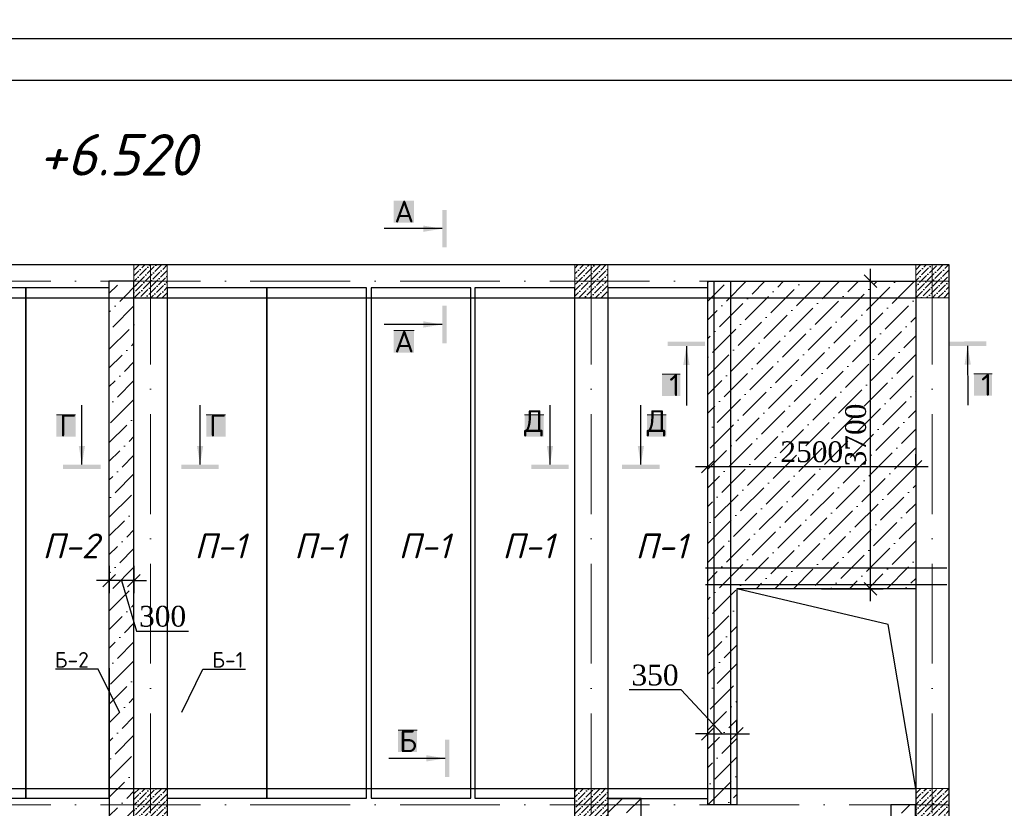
# Model space of a CAD drawing. Header units: millimetres. Extents: x 363306 to 7757304, y 1022887 to 1207196.
# Tile 627 of 656: x 2147833 to 2159672, y 1079419 to 1088906. Entities that reach past the tile are written whole.
import ezdxf

# ---------------------------------------------------------------- set-up
doc = ezdxf.new("R2010")
doc.units = ezdxf.units.MM
doc.linetypes.add('ACAD_ISO10W100', pattern=[18, 12, -3, 0, -3])
doc.layers.add('.', color=7, linetype='Continuous', lineweight=15)
doc.layers.add('размеры', color=12, linetype='Continuous', lineweight=15)
for name, color, linetype in [('0 @ 100', 7, 'Continuous'), ('PDF3_0', 7, 'Continuous'), ('PDF3_Text', 7, 'Continuous')]:
    doc.layers.add(name, color=color, linetype=linetype)
doc.styles.add('Arial Gyr', font='arial.ttf')
doc.styles.add('PDF ISOCPEUR', font='isocpeur.TTF')
doc.styles.add('PDF ISOCPEUR Italic', font='isocpeui.ttf')
doc.styles.add('Times New Roman', font='times.ttf')
doc.styles.add('WMF-Times New Roman0', font='times.ttf')
doc.styles.add('ГОСТ 2.304', font='isocpeui.ttf')
doc.dimstyles.new('Copy of 9580548', dxfattribs={"dimtxt": 150, "dimasz": 150, "dimexe": 150, "dimexo": 20, "dimgap": 80, "dimtad": 1, "dimtxsty": 'Arial Gyr', "dimblk": 'OBLIQUE', "dimcen": 5, "dimdle": 150, "dimadec": 0, "dimazin": 0, "dimtfac": 1, "dimtmove": 0, "dimatfit": 1, "dimldrblk": 'OBLIQUE', "dimfxl": 0, "dimarcsym": 0})

# ---------------------------------------------------------------- blocks, each defined once
blk = doc.blocks.new('_Oblique')
at = {"color": 0, "linetype": 'ByBlock', "lineweight": -2}
blk.add_line((-0.5, -0.5), (0.5, 0.5), dxfattribs=at)
blk = doc.blocks.new('*D2427')
at = {"color": 0, "linetype": 'ByBlock', "lineweight": -2, "transparency": 16777216}
for p, q in [((2155785, 1080844), (2155159, 1080844)), ((2156281, 1080315), (2155785, 1080844)), ((2156107, 1080335), (2156107, 1080465)), ((2156456, 1080335), (2156456, 1080465)), ((2156107, 1080315), (2155957, 1080315)), ((2156107, 1080315), (2156456, 1080315)), ((2156107, 1080315), (2156456, 1080315)), ((2156456, 1080315), (2156606, 1080315))]:
    blk.add_line(p, q, dxfattribs=at)
at = {"layer": 'Defpoints', "color": 0, "linetype": 'ByBlock', "lineweight": 30, "transparency": 16777216}
for p in [(2156107, 1080315), (2156456, 1080315), (2156456, 1080315)]:
    blk.add_point(p, dxfattribs=at)
at = {"color": 0, "linetype": 'ByBlock', "lineweight": -2, "transparency": 16777216, "xscale": 150, "yscale": 150, "zscale": 150}
blk.add_blockref('_Oblique', (2156107, 1080315), dxfattribs=at)
at = {"color": 0, "linetype": 'ByBlock', "lineweight": -2, "transparency": 16777216, "xscale": 150, "yscale": 150, "zscale": 150, "rotation": 180}
blk.add_blockref('_Oblique', (2156456, 1080315), dxfattribs=at)
at = {"color": 0, "linetype": 'ByBlock', "lineweight": 0, "transparency": 16777216, "insert": (2155472, 1081021), "char_height": 250, "attachment_point": 5, "style": 'WMF-Times New Roman0'}
blk.add_mtext('350', dxfattribs=at)
blk = doc.blocks.new('*D2428')
at = {"color": 0, "linetype": 'ByBlock', "lineweight": -2, "transparency": 16777216}
for p, q in [((2156107, 1083550), (2156107, 1083680)), ((2158606, 1083550), (2158606, 1083680)), ((2155957, 1083530), (2158756, 1083530))]:
    blk.add_line(p, q, dxfattribs=at)
at = {"layer": 'Defpoints', "color": 0, "linetype": 'ByBlock', "lineweight": 30, "transparency": 16777216}
for p in [(2156107, 1083530), (2158606, 1083530), (2158606, 1083530)]:
    blk.add_point(p, dxfattribs=at)
at = {"color": 0, "linetype": 'ByBlock', "lineweight": -2, "transparency": 16777216, "xscale": 150, "yscale": 150, "zscale": 150, "rotation": 180}
blk.add_blockref('_Oblique', (2156107, 1083530), dxfattribs=at)
at = {"color": 0, "linetype": 'ByBlock', "lineweight": -2, "transparency": 16777216, "xscale": 150, "yscale": 150, "zscale": 150}
blk.add_blockref('_Oblique', (2158606, 1083530), dxfattribs=at)
at = {"color": 0, "linetype": 'ByBlock', "lineweight": 0, "transparency": 16777216, "insert": (2157356, 1083707), "char_height": 250, "attachment_point": 5, "style": 'WMF-Times New Roman0'}
blk.add_mtext('2500', dxfattribs=at)
blk = doc.blocks.new('*D2429')
at = {"color": 0, "linetype": 'ByBlock', "lineweight": -2, "transparency": 16777216}
for p, q in [((2158063, 1081910), (2158063, 1085910)), ((2157474, 1085760), (2158213, 1085760)), ((2157474, 1082060), (2158213, 1082060))]:
    blk.add_line(p, q, dxfattribs=at)
at = {"layer": 'Defpoints', "color": 0, "linetype": 'ByBlock', "lineweight": 30, "transparency": 16777216}
for p in [(2157454, 1085760), (2158063, 1085760), (2157454, 1082060)]:
    blk.add_point(p, dxfattribs=at)
at = {"color": 0, "linetype": 'ByBlock', "lineweight": -2, "transparency": 16777216, "xscale": 150, "yscale": 150, "zscale": 150}
for p, rotation in [((2158063, 1085760), 90), ((2158063, 1082060), 270)]:
    blk.add_blockref('_Oblique', p, dxfattribs=dict(at, rotation=rotation))
at = {"color": 0, "linetype": 'ByBlock', "lineweight": 0, "transparency": 16777216, "insert": (2157885, 1083910), "char_height": 250, "attachment_point": 5, "rotation": 90, "style": 'WMF-Times New Roman0'}
blk.add_mtext('3700', dxfattribs=at)
blk = doc.blocks.new('*D2202')
at = {"color": 0, "linetype": 'ByBlock', "lineweight": -2, "transparency": 16777216}
for p, q in [((2148908, 1082337), (2148908, 1082008)), ((2149206, 1082337), (2149206, 1082008)), ((2148908, 1082158), (2148758, 1082158)), ((2149206, 1082158), (2148908, 1082158)), ((2149206, 1082158), (2148908, 1082158)), ((2149057, 1082158), (2149239, 1081551)), ((2149206, 1082158), (2149356, 1082158)), ((2149239, 1081551), (2149864, 1081551))]:
    blk.add_line(p, q, dxfattribs=at)
at = {"layer": 'Defpoints', "color": 0, "linetype": 'ByBlock', "lineweight": 30, "transparency": 16777216}
for p in [(2148908, 1082357), (2149206, 1082357), (2148908, 1082158)]:
    blk.add_point(p, dxfattribs=at)
at = {"color": 0, "linetype": 'ByBlock', "lineweight": -2, "transparency": 16777216, "xscale": 150, "yscale": 150, "zscale": 150}
blk.add_blockref('_Oblique', (2148908, 1082158), dxfattribs=at)
at = {"color": 0, "linetype": 'ByBlock', "lineweight": -2, "transparency": 16777216, "xscale": 150, "yscale": 150, "zscale": 150, "rotation": 180}
blk.add_blockref('_Oblique', (2149206, 1082158), dxfattribs=at)
at = {"color": 0, "linetype": 'ByBlock', "lineweight": 0, "transparency": 16777216, "insert": (2149551, 1081728), "char_height": 250, "attachment_point": 5, "style": 'WMF-Times New Roman0'}
blk.add_mtext('300', dxfattribs=at)

msp = doc.modelspace()

# ---------------------------------------------------------------- hatches: boundary and pattern name
at = {"layer": '.', "ltscale": 100, "true_color": 0x636466}
h = msp.add_hatch(dxfattribs=at)
h.set_pattern_fill('ANSI36', color=251, scale=50)
h.set_pattern_definition([(45, (322899.79, -58568.22), (84.189901, 308.696304), [396.875, -79.375, 0, -79.375])])
edge = h.paths.add_edge_path()
edge.add_line((2149309.565, 1085759.654), (2148905.804, 1085759.654))
edge.add_line((2148905.804, 1085639.58), (2148907.681, 1076474.065))
edge.add_line((2148907.684, 1076459.654), (2149311.445, 1076459.654))
edge.add_line((2149206.794, 1076459.654), (2149204.913, 1085639.549))
h = msp.add_hatch(dxfattribs=at)
h.set_pattern_fill('ANSI36', color=251, scale=50)
h.set_pattern_definition([(45, (2156106.56, 1079459.65), (84.19, 308.6963), [396.875, -79.375, 0, -79.375])])
edge = h.paths.add_edge_path()
edge.add_line((2156106.564, 1079538.988), (2156106.564, 1085759.654))
edge.add_line((2156106.564, 1085759.654), (2158605.818, 1085759.654))
edge.add_line((2158605.818, 1085759.654), (2158605.818, 1082059.654))
edge.add_line((2158605.818, 1082059.654), (2156455.818, 1082059.654))
edge.add_line((2156455.818, 1082059.654), (2156455.818, 1079459.654))
edge.add_line((2156455.818, 1079459.654), (2156107.707, 1079459.654))
edge.add_line((2156107.707, 1079459.654), (2156107.707, 1079538.988))
h = msp.add_hatch(dxfattribs=at)
h.set_pattern_fill('ANSI36', color=251, scale=50)
h.set_pattern_definition([(45, (2154905.82, 1070159.65), (84.19, 308.6963), [396.875, -79.375, 0, -79.375])])
h.paths.add_polyline_path([(2155305.818, 1079538.988), (2154905.818, 1079538.988), (2154905.818, 1076259.654), (2155305.818, 1076259.654)])
h.paths.add_polyline_path([(2155305.818, 1076259.654), (2154905.818, 1076259.654), (2154905.818, 1070359.654), (2155305.818, 1070359.654)])
h.paths.add_polyline_path([(2155305.818, 1070359.654), (2154905.818, 1070359.654), (2154905.818, 1070159.654), (2155305.818, 1070159.654)])
h = msp.add_hatch(dxfattribs=at)
h.set_pattern_fill('ANSI36', color=251, scale=50)
h.set_pattern_definition([(45, (332299.79, -67868.22), (84.189901, 308.696304), [396.875, -79.375, 0, -79.375])])
edge = h.paths.add_edge_path()
edge.add_line((2158657.221, 1079459.654), (2158253.46, 1079459.654))
edge.add_line((2158305.804, 1079459.654), (2158307.684, 1070039.58))
edge.add_line((2158307.684, 1070159.654), (2158711.445, 1070159.654))
edge.add_line((2158606.794, 1070039.549), (2158605.818, 1079459.654))
at = {"ltscale": 100}
h = msp.add_hatch(dxfattribs=at)
h.set_pattern_fill('ANSI36', color=256, scale=15, style=0)
h.set_pattern_definition([(45, (-14903356.733, 10268789.654), (25.25697034, 92.60889125), [119.0625, -23.8125, 0, -23.8125])])
h.paths.add_polyline_path([(2149605.818, 1085959.654), (2149205.818, 1085959.654), (2149205.818, 1085559.654), (2149605.818, 1085559.654)])
h = msp.add_hatch(dxfattribs=at)
h.set_pattern_fill('ANSI36', color=256, scale=15, style=0)
h.set_pattern_definition([(45, (-14889256.733, 10268789.654), (25.25697034, 92.60889125), [119.0625, -23.8125, 0, -23.8125])])
h.paths.add_polyline_path([(2154905.818, 1085959.654), (2154505.818, 1085959.654), (2154505.818, 1085559.654), (2154905.818, 1085559.654)])
h = msp.add_hatch(dxfattribs=at)
h.set_pattern_fill('ANSI36', color=256, scale=15, style=0)
h.set_pattern_definition([(45, (-14913156.733, 10268789.654), (25.25697034, 92.60889125), [119.0625, -23.8125, 0, -23.8125])])
h.paths.add_polyline_path([(2159005.818, 1085959.654), (2158605.818, 1085959.654), (2158605.818, 1085559.654), (2159005.818, 1085559.654)])
h = msp.add_hatch(dxfattribs=at)
h.set_pattern_fill('ANSI36', color=256, scale=15, style=0)
h.set_pattern_definition([(45, (-14903356.733, 10262489.654), (25.25697034, 92.60889125), [119.0625, -23.8125, 0, -23.8125])])
h.paths.add_polyline_path([(2149605.818, 1079659.654), (2149205.818, 1079659.654), (2149205.818, 1079259.654), (2149605.818, 1079259.654)])
h = msp.add_hatch(dxfattribs=at)
h.set_pattern_fill('ANSI36', color=256, scale=15, style=0)
h.set_pattern_definition([(45, (-14908456.733, 10262489.654), (25.25697034, 92.60889125), [119.0625, -23.8125, 0, -23.8125])])
h.paths.add_polyline_path([(2154905.818, 1079659.654), (2154505.818, 1079659.654), (2154505.818, 1079259.654), (2154905.818, 1079259.654)])
h = msp.add_hatch(dxfattribs=at)
h.set_pattern_fill('ANSI36', color=256, scale=15, style=0)
h.set_pattern_definition([(45, (-14913156.733, 10262489.654), (25.25697034, 92.60889125), [119.0625, -23.8125, 0, -23.8125])])
h.paths.add_polyline_path([(2159005.818, 1079659.654), (2158605.818, 1079659.654), (2158605.818, 1079259.654), (2159005.818, 1079259.654)])

# ---------------------------------------------------------------- linework, layer by layer
at = {"color": 1, "linetype": 'ACAD_ISO10W100', "lineweight": 9, "ltscale": 100}
for p, q in [((2149405.818, 1085959.654, 0), (2149405.818, 1067284.109, 0)), ((2154705.818, 1085959.654, 0), (2154705.818, 1067284.109, 0)), ((2158805.818, 1085959.654, 0), (2158805.818, 1067284.109, 0)), ((2159005.818, 1085759.654, 0), (2130240.783, 1085759.654, 0)), ((2159005.818, 1079459.654, 0), (2130240.783, 1079459.654, 0))]:
    msp.add_line(p, q, dxfattribs=at)
at = {"color": 0, "ltscale": 100}
for p, q in [((2149205.818, 1070359.654, 0), (2149205.818, 1085559.654, 0)), ((2149605.818, 1085559.654, 0), (2149605.818, 1070359.654, 0)), ((2154505.818, 1070359.654, 0), (2154505.818, 1085559.654, 0)), ((2154905.818, 1085559.654, 0), (2154905.818, 1070359.654, 0)), ((2132705.818, 1079659.654, 0), (2158605.818, 1079659.654, 0))]:
    msp.add_line(p, q, dxfattribs=at)
at = {"lineweight": 0, "ltscale": 100}
for p, q in [((2158605.818, 1082059.654, 0), (2156455.818, 1082059.654, 0)), ((2156455.818, 1082059.654, 0), (2156455.818, 1079659.654, 0))]:
    msp.add_line(p, q, dxfattribs=at)
at = {"ltscale": 100}
for p, q in [((2158605.818, 1082059.654, 0), (2156455.818, 1082059.654, 0)), ((2156455.818, 1082059.654, 0), (2156455.818, 1079659.654, 0)), ((2158273.207, 1081631.847, 0), (2156455.818, 1082059.654, 0)), ((2158605.818, 1079659.654, 0), (2158273.207, 1081631.847, 0))]:
    msp.add_line(p, q, dxfattribs=at)
at = {"color": 5}
msp.add_lwpolyline([(2126691.132, 1088678.072), (2168691.132, 1088678.072), (2168691.132, 1058978.072), (2126691.132, 1058978.072)], close=True, dxfattribs=at)
at = {"color": 5, "lineweight": 30}
msp.add_lwpolyline([(2128691.132, 1088178.072), (2168191.132, 1088178.072), (2168191.132, 1059478.072), (2128691.132, 1059478.072)], close=True, dxfattribs=at)
at = {"color": 0, "ltscale": 100, "elevation": 0}
for points in [[(2132305.818, 1085959.654), (2159005.818, 1085959.654), (2159005.818, 1069959.654), (2132305.818, 1069959.654)], [(2158605.818, 1070359.654), (2132705.818, 1070359.654), (2132705.818, 1085559.654), (2158605.818, 1085559.654)]]:
    msp.add_lwpolyline(points, close=True, dxfattribs=at)
at = {"color": 3, "lineweight": 30, "ltscale": 100, "elevation": 0}
for points in [[(2149204.877, 1085759.654), (2148905.804, 1085759.654), (2148907.684, 1076459.654), (2149206.758, 1076459.654)], [(2154905.818, 1070159.654), (2155305.818, 1070159.654), (2155305.818, 1079538.988), (2154905.818, 1079538.988)], [(2158604.877, 1079459.654), (2158305.804, 1079459.654), (2158307.684, 1070159.654), (2158606.758, 1070159.654)]]:
    msp.add_lwpolyline(points, close=True, dxfattribs=at)
msp.add_lwpolyline([(2156106.564, 1079538.988), (2156106.564, 1085759.654), (2158605.818, 1085759.654), (2158605.818, 1082059.654), (2156455.818, 1082059.654), (2156455.818, 1079459.654), (2156107.707, 1079459.654), (2156107.707, 1079538.988)], dxfattribs=at)
at = {"layer": 'PDF3_0', "lineweight": 25, "elevation": 0}
for points in [[(2152912.874, 1086392.231), (2152217.056, 1086392.231)], [(2152912.874, 1085239.206), (2152217.056, 1085239.206)], [(2148581.062, 1083554.819), (2148581.062, 1084267.57)], [(2150001.37, 1083554.819), (2150001.37, 1084267.57)], [(2154209.422, 1083554.819), (2154209.422, 1084267.57)], [(2155301.37, 1083554.819), (2155301.37, 1084267.57)], [(2149030.959, 1080574.431), (2148776.148, 1081093.839), (2148262.937, 1081093.839)], [(2149780.676, 1080574.431), (2150035.487, 1081093.839), (2150548.698, 1081093.839)], [(2152948.286, 1080019.878), (2152269.402, 1080019.878)]]:
    msp.add_lwpolyline(points, dxfattribs=at)
at = {"layer": 'PDF3_0', "color": 219, "lineweight": 30, "true_color": 0x642065, "elevation": 0}
for points in [[(2156180.062, 1085759.779), (2156180.062, 1079458.938)], [(2156380.187, 1085759.779), (2156380.187, 1079458.938)], [(2158980.95, 1082309.779), (2156080.685, 1082309.779)], [(2158980.95, 1082109.654), (2156080.685, 1082109.654)]]:
    msp.add_lwpolyline(points, dxfattribs=at)
at = {"layer": 'PDF3_0', "color": 177, "lineweight": 30, "true_color": 0x283188, "elevation": 0}
for points in [[(2147907.062, 1085679.729), (2146906.44, 1085679.729), (2146906.44, 1079540.527), (2147907.062, 1079540.527)], [(2148907.684, 1085679.729), (2147907.062, 1085679.729), (2147907.062, 1079540.527), (2148907.684, 1079540.527)], [(2150804.114, 1085679.729), (2149604.907, 1085679.729), (2149604.907, 1079540.527), (2150804.114, 1079540.527)], [(2152002.41, 1085679.729), (2150803.203, 1085679.729), (2150803.203, 1079540.527), (2152002.41, 1079540.527)], [(2153257.521, 1085679.729), (2152058.314, 1085679.729), (2152058.314, 1079540.527), (2153257.521, 1079540.527)], [(2154505.818, 1085679.729), (2153306.61, 1085679.729), (2153306.61, 1079540.527), (2154505.818, 1079540.527)], [(2156106.564, 1085679.729), (2154905.818, 1085679.729), (2154905.818, 1079538.988), (2156106.564, 1079538.988)]]:
    msp.add_lwpolyline(points, close=True, dxfattribs=at)
at = {"layer": 'PDF3_0', "color": 7, "lineweight": 0, "true_color": 0xffffff, "elevation": 0}
for points in [[(2152329.434, 1085165.314), (2152574.202, 1085165.314)], [(2155556.344, 1084641.62), (2155774.942, 1084641.62)], [(2159306.004, 1084644.698), (2159524.602, 1084644.698)], [(2148274.718, 1084153.653), (2148505.631, 1084153.653)], [(2150076.801, 1084153.653), (2150307.714, 1084153.653)], [(2153903.077, 1084153.653), (2154133.99, 1084153.653)], [(2155376.801, 1084153.653), (2155607.714, 1084153.653)], [(2152381.78, 1080358.551), (2152611.153, 1080358.551)]]:
    msp.add_lwpolyline(points, dxfattribs=at)
at = {"layer": 'PDF3_0', "color": 1, "lineweight": 25, "elevation": 0}
for points in [[(2155848.834, 1084978.752), (2155850.373, 1084266.001)], [(2159230.573, 1084981.831), (2159232.112, 1084269.08)]]:
    msp.add_lwpolyline(points, dxfattribs=at)
at = {"layer": 'PDF3_0', "color": 7, "true_color": 0xffffff, "transparency": 33554559}
for points in [[(2152329.434, 1086466.123, 0), (2152574.202, 1086466.123, 0), (2152329.434, 1086729.364, 0)], [(2152574.202, 1086466.123, 0), (2152329.434, 1086729.364, 0), (2152574.202, 1086729.364, 0)], [(2152329.434, 1084902.074, 0), (2152574.202, 1084902.074, 0), (2152329.434, 1085165.314, 0)], [(2152574.202, 1084902.074, 0), (2152329.434, 1085165.314, 0), (2152574.202, 1085165.314, 0)], [(2155556.344, 1084378.379, 0), (2155774.942, 1084378.379, 0), (2155556.344, 1084641.62, 0)], [(2155774.942, 1084378.379, 0), (2155556.344, 1084641.62, 0), (2155774.942, 1084641.62, 0)], [(2159306.004, 1084381.458, 0), (2159524.602, 1084381.458, 0), (2159306.004, 1084644.698, 0)], [(2159524.602, 1084381.458, 0), (2159306.004, 1084644.698, 0), (2159524.602, 1084644.698, 0)], [(2148274.718, 1083891.952, 0), (2148505.631, 1083891.952, 0), (2148274.718, 1084153.653, 0)], [(2148505.631, 1083891.952, 0), (2148274.718, 1084153.653, 0), (2148505.631, 1084153.653, 0)], [(2150076.801, 1083891.952, 0), (2150307.714, 1083891.952, 0), (2150076.801, 1084153.653, 0)], [(2150307.714, 1083891.952, 0), (2150076.801, 1084153.653, 0), (2150307.714, 1084153.653, 0)], [(2153903.077, 1083891.952, 0), (2154133.99, 1083891.952, 0), (2153903.077, 1084153.653, 0)], [(2154133.99, 1083891.952, 0), (2153903.077, 1084153.653, 0), (2154133.99, 1084153.653, 0)], [(2155376.801, 1083891.952, 0), (2155607.714, 1083891.952, 0), (2155376.801, 1084153.653, 0)], [(2155607.714, 1083891.952, 0), (2155376.801, 1084153.653, 0), (2155607.714, 1084153.653, 0)], [(2152381.78, 1080095.31, 0), (2152611.153, 1080095.31, 0), (2152381.78, 1080358.551, 0)], [(2152611.153, 1080095.31, 0), (2152381.78, 1080358.551, 0), (2152611.153, 1080358.551, 0)]]:
    msp.add_solid(points, dxfattribs=at)
at = {"layer": 'PDF3_0', "transparency": 33554559}
for points in [[(2152912.874, 1086616.986, 0), (2152912.874, 1086167.476, 0), (2152965.214, 1086616.986, 0)], [(2152912.874, 1086167.476, 0), (2152965.214, 1086616.986, 0), (2152965.214, 1086167.476, 0)], [(2152912.874, 1086392.231, 0), (2152686.579, 1086429.177, 0), (2152686.579, 1086353.746, 0)], [(2152965.214, 1085014.451, 0), (2152965.214, 1085465.501, 0), (2152912.874, 1085014.451, 0)], [(2152965.214, 1085465.501, 0), (2152912.874, 1085014.451, 0), (2152912.874, 1085465.501, 0)], [(2152912.874, 1085239.206, 0), (2152686.579, 1085277.692, 0), (2152686.579, 1085202.26, 0)], [(2148581.062, 1083554.819, 0), (2148618.009, 1083779.574, 0), (2148542.577, 1083779.574, 0)], [(2150001.37, 1083554.819, 0), (2150039.855, 1083779.574, 0), (2149964.424, 1083779.574, 0)], [(2154209.422, 1083554.819, 0), (2154246.368, 1083779.574, 0), (2154170.936, 1083779.574, 0)], [(2155301.37, 1083554.819, 0), (2155339.855, 1083779.574, 0), (2155264.424, 1083779.574, 0)], [(2148354.768, 1083502.479, 0), (2148805.818, 1083502.479, 0), (2148354.768, 1083554.819, 0)], [(2148805.818, 1083502.479, 0), (2148354.768, 1083554.819, 0), (2148805.818, 1083554.819, 0)], [(2150226.125, 1083554.819, 0), (2149776.615, 1083554.819, 0), (2150226.125, 1083502.479, 0)], [(2149776.615, 1083554.819, 0), (2150226.125, 1083502.479, 0), (2149776.615, 1083502.479, 0)], [(2153983.127, 1083502.479, 0), (2154434.177, 1083502.479, 0), (2153983.127, 1083554.819, 0)], [(2154434.177, 1083502.479, 0), (2153983.127, 1083554.819, 0), (2154434.177, 1083554.819, 0)], [(2155526.125, 1083554.819, 0), (2155076.615, 1083554.819, 0), (2155526.125, 1083502.479, 0)], [(2155076.615, 1083554.819, 0), (2155526.125, 1083502.479, 0), (2155076.615, 1083502.479, 0)], [(2152948.286, 1080246.173, 0), (2152948.286, 1079795.123, 0), (2153000.626, 1080246.173, 0)], [(2152948.286, 1079795.123, 0), (2153000.626, 1080246.173, 0), (2153000.626, 1079795.123, 0)], [(2152948.286, 1080019.878, 0), (2152723.531, 1080058.364, 0), (2152723.531, 1079982.932, 0)]]:
    msp.add_solid(points, dxfattribs=at)
at = {"layer": 'PDF3_0', "color": 1, "transparency": 33554559}
for points in [[(2155624.079, 1084978.752, 0), (2156073.589, 1084978.752, 0), (2155624.079, 1085031.093, 0)], [(2156073.589, 1084978.752, 0), (2155624.079, 1085031.093, 0), (2156073.589, 1085031.093, 0)], [(2159455.328, 1085035.711, 0), (2159005.818, 1085034.171, 0), (2159455.328, 1084981.831, 0)], [(2159005.818, 1085034.171, 0), (2159455.328, 1084981.831, 0), (2159005.818, 1084981.831, 0)], [(2155848.834, 1084978.752, 0), (2155811.888, 1084753.997, 0), (2155887.319, 1084753.997, 0)], [(2159230.573, 1084981.831, 0), (2159193.627, 1084757.076, 0), (2159269.058, 1084757.076, 0)]]:
    msp.add_solid(points, dxfattribs=at)
at = {"layer": 'размеры', "ltscale": 5, "elevation": 0}
for points in [[(2149205.818, 1085559.654), (2149605.818, 1085559.654), (2149605.818, 1085959.654), (2149205.818, 1085959.654)], [(2154505.818, 1085559.654), (2154905.818, 1085559.654), (2154905.818, 1085959.654), (2154505.818, 1085959.654)], [(2158605.818, 1085559.654), (2159005.818, 1085559.654), (2159005.818, 1085959.654), (2158605.818, 1085959.654)], [(2149205.818, 1079259.654), (2149605.818, 1079259.654), (2149605.818, 1079659.654), (2149205.818, 1079659.654)], [(2154505.818, 1079259.654), (2154905.818, 1079259.654), (2154905.818, 1079659.654), (2154505.818, 1079659.654)], [(2158605.818, 1079259.654), (2159005.818, 1079259.654), (2159005.818, 1079659.654), (2158605.818, 1079659.654)]]:
    msp.add_lwpolyline(points, close=True, dxfattribs=at)

# ---------------------------------------------------------------- texts
at = {"lineweight": 0, "char_height": 237.6, "width": 5680.01686, "attachment_point": 4, "style": 'Times New Roman'}
for s, insert in [('\\pi554.39921;ПК 62.12-8  AIIIв-С8', (2111336.534, 1086177.532, 0)), ('\\pi554.39921;ПК 62.12-8  AIIIв-С8 ', (2118550.381, 1086177.532, 0)), ('\\pi554.39921;ПК 62.10-8  AIIIв-С8', (2111336.534, 1085702.332, 0)), ('\\pi554.39921;ПК 62.10-8  AIIIв-С8 ', (2118550.381, 1085702.332, 0)), ('\\pi554.39921;ПК 29.12-8  AIIIв-С8', (2111336.534, 1085227.132, 0)), ('\\pi554.39921;ПК 29.12-8  AIIIв-С8', (2118550.381, 1085227.132, 0)), ('\\pi554.39921;ПК 29.10-8  AIIIв-С8', (2111336.534, 1084751.932, 0)), ('\\pi554.39921;ПК 29.10-8  AIIIв-С8', (2118550.381, 1084751.932, 0))]:
    msp.add_mtext(s, dxfattribs=dict(at, insert=insert))
at = {"layer": '0 @ 100', "color": 7, "insert": (761996.908, 1075986.433), "char_height": 318.940213, "width": 19697.5359, "attachment_point": 4, "style": 'ГОСТ 2.304'}
msp.add_mtext('\\pi5457.36288;{\\fISOCPEUR|b1|i1|c204|p34;Характеристика участка строительства:\\P\\pi0;\\P}Расчетная зимняя температура воздух 15 °С.\\PСкоростной напор ветра   - 38кг/м2.\\PВес снегового покрова    - 50кг/м2.\\PКлассификация зданий по функциональной пожарной опасности - Ф 4.1 \\PКоэффициент надежности по назначению - 0.95\\P\\P^IПроектом разработано подъёмник для мало мобильных граждан населения грузоподъемностью 250 кг. скоростью 0,25 см/с. Двери шахт подъёмника противопожарные с пределом огнестойкости El 30. Подъёмники оборудованы кабинами габаритами 1500х1500 мм, ширина дверей кабины обеспечивает проезд инвалидной коляски. Для экстренных случаев подъёмник оснащен дополнительным аккумулятором и механическим спуском для безопасного спуска пассажира в нулевую отметку. Так же в дверях подъёмника установлены замки датчики которые открываются с ключевыми картами, чтобы открыть двери подъёмника.\\P^IС внешней и внутренней стороны наружных стен предусмотрено обшивка из аквапанелей толщиной 12,5мм с утеплением из минераловатной ваты на кварцевой основе, А =0,040 Вт/мС, толщиной 100мм. (по теплотехническому расчету). Наружная отделка из органическое стекло.\\P^IПодрядчик обязан предоставить заказчику сертификаты соответствия и пожарной безопасности на фасадную систему и все применяемые в данной системе материалы и изделия.\\PКонструкции, изделия и материалы применены по действующим стандартам, ТУ, сертификатам. На путях эвакуации используются отделочные материалы, соответствующие требованиям п. 5.25 ШНК 2.01.02-04.\\PОтделка стен с внутренней стороны окраска водоэмульсионными красками светлых тонов. Во внутренней и наружной отделке использованы современные отделочные материалы используемые на территории Республики Узбекистан.\\P^IКрыша - скатная из металлических профилированных листов с полимерными покрытиями с обеих сторон толщ.0,55мм по металлическим конструкциям.\\P^IПо периметру наружных стен устраивается бетонная отмостка. Бетон кл.В 7,5 шириной 1000 мм, толщиной 50 мм по гравийному основанию толщиной 100 мм -150 мм.\\P^IВсе строительно-монтажные работы вести согласно указаний соответствующих строительных норм и проекта производства работ (П.П.Р.) на основании ШНК 3.01.01 - 03 и КМК 3.01.02 - 00.', dxfattribs=at)
at = {"layer": 'PDF3_Text'}
for s, insert, char_height, attachment_point, style in [('План перекрытия на отм. +6.520', (2139538.825, 1086894.977, 0), 499.99914, 7, 'PDF ISOCPEUR Italic'), ('А', (2152574.202, 1086466.123, 0), 262.499, 9, 'PDF ISOCPEUR'), ('А', (2152574.202, 1084902.074, 0), 262.499, 9, 'PDF ISOCPEUR'), ('1', (2155774.942, 1084378.379, 0), 262.499, 9, 'PDF ISOCPEUR'), ('1', (2159524.602, 1084381.458, 0), 262.499, 9, 'PDF ISOCPEUR'), ('Г', (2148505.631, 1083891.952, 0), 262.499, 9, 'PDF ISOCPEUR'), ('Г', (2150307.714, 1083891.952, 0), 262.499, 9, 'PDF ISOCPEUR'), ('Д', (2154133.99, 1083891.952, 0), 262.499, 9, 'PDF ISOCPEUR'), ('Д', (2155607.714, 1083891.952, 0), 262.499, 9, 'PDF ISOCPEUR'), ('П-2', (2148781.452, 1082425.398, 0), 299.9997, 9, 'PDF ISOCPEUR Italic'), ('П-1', (2150554.728, 1082425.398, 0), 299.9997, 9, 'PDF ISOCPEUR Italic'), ('П-1', (2151753.024, 1082425.398, 0), 299.9997, 9, 'PDF ISOCPEUR Italic'), ('П-1', (2153008.135, 1082425.398, 0), 299.9997, 9, 'PDF ISOCPEUR Italic'), ('П-1', (2154256.432, 1082425.398, 0), 299.9997, 9, 'PDF ISOCPEUR Italic'), ('П-1', (2155857.178, 1082423.858, 0), 299.9997, 9, 'PDF ISOCPEUR Italic'), ('Б-2', (2148663.77, 1081111.508, 0), 187.4997, 9, 'PDF ISOCPEUR'), ('Б-1', (2150147.865, 1081111.508, 0), 187.4997, 7, 'PDF ISOCPEUR'), ('Б', (2152611.153, 1080095.31, 0), 262.499, 9, 'PDF ISOCPEUR')]:
    msp.add_mtext(s, dxfattribs=dict(at, insert=insert, char_height=char_height, attachment_point=attachment_point, style=style))

# ---------------------------------------------------------------- dimensions: what is measured, and where the dimension line sits
at = {"linetype": 'ByBlock', "lineweight": 0}
dim = msp.add_linear_dim(base=(2158062.517, 1085759.654, 0), p1=(2157454.322, 1082059.654, 0), p2=(2157454.322, 1085759.654, 0), angle=90, dimstyle='Copy of 9580548', override={"dimtxt": 250, "dimgap": 50, "dimtxsty": 'WMF-Times New Roman0', "dimtmove": 1}, dxfattribs=at)
dim.commit()
dim.dimension.update_dxf_attribs({"geometry": '*D2429', "text_midpoint": (2157884.993, 1083909.654, 0)})
dim = msp.add_linear_dim(base=(2158605.818, 1083529.795, 0), p1=(2156106.564, 1083529.58, 0), p2=(2158605.818, 1083529.58, 0), text='2500', dimstyle='Copy of 9580548', override={"dimtxt": 250, "dimgap": 50, "dimtxsty": 'WMF-Times New Roman0', "dimtmove": 1}, dxfattribs=at)
dim.commit()
dim.dimension.update_dxf_attribs({"geometry": '*D2428', "text_midpoint": (2157356.191, 1083706.958, 0)})
dim = msp.add_linear_dim(base=(2148907.684, 1082157.779, 0), p1=(2149205.818, 1082356.803, 0), p2=(2148907.684, 1082356.683, 0), angle=180, text='300', dimstyle='Copy of 9580548', override={"dimtxt": 250, "dimgap": 50, "dimtxsty": 'WMF-Times New Roman0', "dimtmove": 1}, dxfattribs=at)
dim.commit()
dim.dimension.update_dxf_attribs({"geometry": '*D2202', "text_midpoint": (2149288.698, 1081728.453, 0)})
dim = msp.add_linear_dim(base=(2156455.818, 1080314.59, 0), p1=(2156106.564, 1080314.59, 0), p2=(2156455.818, 1080314.59, 0), text='350', dimstyle='Copy of 9580548', override={"dimtxt": 250, "dimgap": 50, "dimtxsty": 'WMF-Times New Roman0', "dimtmove": 1}, dxfattribs=at)
dim.commit()
dim.dimension.update_dxf_attribs({"geometry": '*D2427', "text_midpoint": (2155734.568, 1080843.916, 0), "dimtype": 160})

doc.saveas('drawing.dxf')
